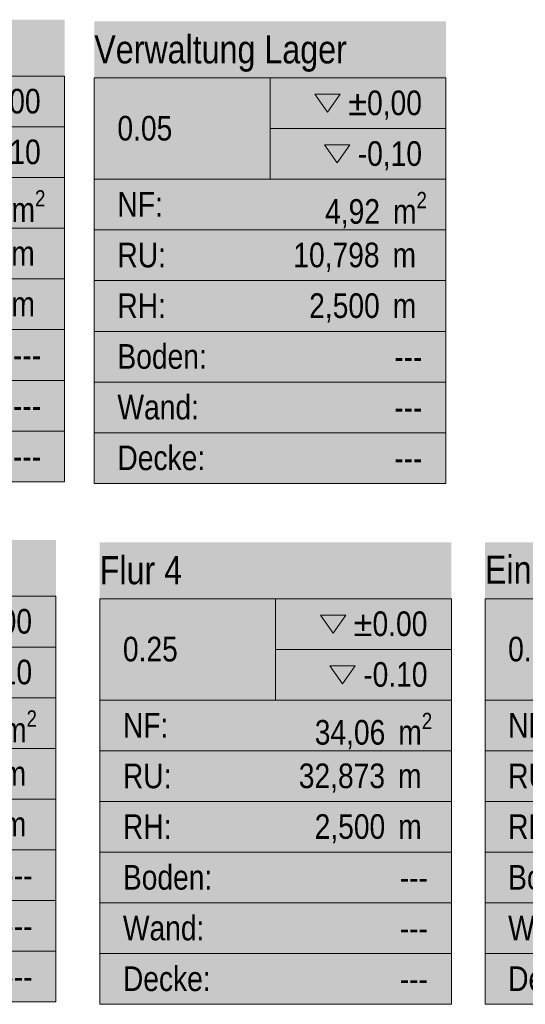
# Model space of a CAD drawing. Header units: metres. Extents: x -79 to 740, y -195 to 69.
# Tile 287 of 306: x 27.14 to 30.73, y 61.9 to 68.9. Entities that reach past the tile are written whole.
import ezdxf
from ezdxf.enums import TextEntityAlignment as Align

# ---------------------------------------------------------------- set-up
doc = ezdxf.new("R2010")
doc.units = ezdxf.units.M
doc.header["$MEASUREMENT"] = 0
doc.layers.add('80 Raum', color=7, linetype='Continuous')
doc.styles.add('ERSTELLTER_STIL_1', font='ARIALN.TTF')
doc.styles.add('ERSTELLTER_STIL_2', font='ARIALN.TTF')

# ---------------------------------------------------------------- blocks, each defined once
blk = doc.blocks.new('Flur 4_0.25_13_1', base_point=(28.9569, 63.5447))
at = {"layer": '80 Raum', "linetype": 'Continuous', "lineweight": 0, "true_color": 0x2a303f}
blk.add_hatch(color=169, dxfattribs=at).paths.add_polyline_path([(27.7069, 61.9028), (30.2069, 61.9028), (30.2069, 65.1867), (27.7069, 65.1867)])
at = {"layer": '80 Raum', "linetype": 'Continuous', "lineweight": 0, "true_color": 0x000000}
blk.add_hatch(color=18, dxfattribs=at).paths.add_polyline_path([(29.344, 64.3084), (29.434, 64.1811), (29.5241, 64.3084)])
at = {"layer": '80 Raum', "color": 7, "linetype": 'Continuous', "lineweight": 9}
for p, q in [((30.2069, 64.7852), (27.7069, 64.7852)), ((27.7069, 64.7852), (27.7069, 61.9028)), ((27.7069, 64.7852), (30.2069, 64.7852)), ((27.7069, 64.0646), (27.7069, 64.7852)), ((28.9569, 64.7852), (28.9569, 64.0646)), ((30.2069, 61.9028), (30.2069, 64.7852)), ((30.2069, 64.7852), (30.2069, 64.0646)), ((28.9569, 64.4249), (30.2069, 64.4249)), ((30.2069, 64.0646), (27.7069, 64.0646)), ((27.7069, 64.0646), (30.2069, 64.0646)), ((27.7069, 63.7043), (27.7069, 64.0646)), ((30.2069, 64.0646), (30.2069, 63.7043)), ((30.2069, 63.7043), (27.7069, 63.7043)), ((27.7069, 63.7043), (30.2069, 63.7043)), ((27.7069, 63.344), (27.7069, 63.7043)), ((30.2069, 63.7043), (30.2069, 63.344)), ((30.2069, 63.344), (27.7069, 63.344)), ((27.7069, 63.344), (30.2069, 63.344)), ((27.7069, 62.9837), (27.7069, 63.344)), ((30.2069, 63.344), (30.2069, 62.9837)), ((30.2069, 62.9837), (27.7069, 62.9837)), ((27.7069, 62.9837), (30.2069, 62.9837)), ((27.7069, 62.6234), (27.7069, 62.9837)), ((30.2069, 62.9837), (30.2069, 62.6234)), ((30.2069, 62.6234), (27.7069, 62.6234)), ((27.7069, 62.6234), (30.2069, 62.6234)), ((27.7069, 62.2631), (27.7069, 62.6234)), ((30.2069, 62.6234), (30.2069, 62.2631)), ((30.2069, 62.2631), (27.7069, 62.2631)), ((27.7069, 62.2631), (30.2069, 62.2631)), ((27.7069, 61.9028), (27.7069, 62.2631)), ((30.2069, 62.2631), (30.2069, 61.9028)), ((27.7069, 61.9028), (30.2069, 61.9028)), ((30.2069, 61.9028), (27.7069, 61.9028))]:
    blk.add_line(p, q, dxfattribs=at)
at = {"layer": '80 Raum', "color": 7, "linetype": 'Continuous', "lineweight": 13, "flags": 128}
for points in [[(29.2758, 64.6687), (29.3659, 64.5413), (29.456, 64.6687)], [(29.344, 64.3084), (29.434, 64.1811), (29.5241, 64.3084)]]:
    blk.add_lwpolyline(points, close=True, dxfattribs=at)
at = {"layer": '80 Raum', "color": 7, "lineweight": 9, "char_height": 0.175, "attachment_point": 1, "style": 'ERSTELLTER_STIL_2'}
for s, insert in [('\\A1;{\\pql;\\pt0,0.05;\\fArial Narrow|b0|i0|c0|p0;\\W1.000000;±0.00\\fArial Narrow|b0|i0|c0|p0;\\W1.000000;\\A1{\\H.66x;\\S^  ;}\\fArial Narrow|b0|i0|c0|p0;\\W1.000000;\\fArial Narrow|b0|i0|c0|p0;\\W1.000000;\\A1{\\H.66x;\\S^  ;}}', (29.5123, 64.6951)), ('\\A1;{\\pql;\\pt0,0.05;\\fArial Narrow|b0|i0|c0|p0;\\W1.000000;-0.10\\fArial Narrow|b0|i0|c0|p0;\\W1.000000;\\A1{\\H.66x;\\S^  ;}\\fArial Narrow|b0|i0|c0|p0;\\W1.000000;\\fArial Narrow|b0|i0|c0|p0;\\W1.000000;\\A1{\\H.66x;\\S^  ;}}', (29.5805, 64.3348)), ('\\A1;{\\pql;\\pt0,0.05;\\fArial Narrow|b0|i0|c0|p0;\\W1.000000;34,06\\fArial Narrow|b0|i0|c0|p0;\\W1.000000;\\A1{\\H.66x;\\S^  ;}\\fArial Narrow|b0|i0|c0|p0;\\W1.000000; m\\fArial Narrow|b0|i0|c0|p0;\\W1.000000;\\A1{\\H.66x;\\S2^  ;}}', (29.2357, 63.9745)), ('\\A1;{\\pql;\\pt0,0.05;\\fArial Narrow|b0|i0|c0|p0;\\W1.000000;32,873\\fArial Narrow|b0|i0|c0|p0;\\W1.000000;\\A1{\\H.66x;\\S^  ;}\\fArial Narrow|b0|i0|c0|p0;\\W1.000000; m\\fArial Narrow|b0|i0|c0|p0;\\W1.000000;\\A1{\\H.66x;\\S^  ;}}', (29.1223, 63.6142)), ('\\A1;{\\pql;\\pt0,0.05;\\fArial Narrow|b0|i0|c0|p0;\\W1.000000;2,500\\fArial Narrow|b0|i0|c0|p0;\\W1.000000;\\A1{\\H.66x;\\S^  ;}\\fArial Narrow|b0|i0|c0|p0;\\W1.000000; m\\fArial Narrow|b0|i0|c0|p0;\\W1.000000;\\A1{\\H.66x;\\S^  ;}}', (29.235, 63.2539))]:
    blk.add_mtext(s, dxfattribs=dict(at, insert=insert))
at = {"layer": '80 Raum', "color": 7, "lineweight": 9}
for tag, height, style, p in [('DUMMY_850', 0.2, 'ERSTELLTER_STIL_1', (30.0422, 65.1506)), ('ROOM_NAME', 0.2, 'ERSTELLTER_STIL_1', (27.7069, 65.0887)), ('ROOM_NUMBER', 0.175, 'ERSTELLTER_STIL_2', (27.8717, 64.515)), ('measuredNetAreaCode', 0.175, 'ERSTELLTER_STIL_2', (27.8717, 63.9738)), ('perimeterCode', 0.175, 'ERSTELLTER_STIL_2', (27.8717, 63.6135)), ('ceilingHeightCode', 0.175, 'ERSTELLTER_STIL_2', (27.8717, 63.2532)), ('measuredAreaCode', 0.175, 'ERSTELLTER_STIL_2', (27.8717, 62.8929)), ('DUMMY_851_0', 0.175, 'ERSTELLTER_STIL_2', (29.8399, 62.8911)), ('DUMMY_852', 0.175, 'ERSTELLTER_STIL_2', (27.8717, 62.5326)), ('DUMMY_851_1', 0.175, 'ERSTELLTER_STIL_2', (29.8399, 62.5308)), ('DUMMY_853', 0.175, 'ERSTELLTER_STIL_2', (27.8717, 62.1723)), ('DUMMY_851_2', 0.175, 'ERSTELLTER_STIL_2', (29.8399, 62.1705))]:
    blk.add_attdef(tag, text='', height=height, dxfattribs=dict(at, style=style)).set_placement(p, align=Align.TOP_LEFT)
blk = doc.blocks.new('Stellvertretung_0.03_18_1', base_point=(26.2069, 67.2589))
at = {"layer": '80 Raum', "linetype": 'Continuous', "lineweight": 0, "true_color": 0x2a303f}
blk.add_hatch(color=169, dxfattribs=at).paths.add_polyline_path([(24.9569, 65.617), (27.4569, 65.617), (27.4569, 68.9008), (24.9569, 68.9008)])
at = {"layer": '80 Raum', "linetype": 'Continuous', "lineweight": 0, "true_color": 0x000000}
blk.add_hatch(color=18, dxfattribs=at).paths.add_polyline_path([(26.594, 68.0226), (26.684, 67.8952), (26.7741, 68.0226)])
at = {"layer": '80 Raum', "color": 7, "linetype": 'Continuous', "lineweight": 9}
for p, q in [((27.4569, 68.4993), (24.9569, 68.4993)), ((24.9569, 68.4993), (24.9569, 65.617)), ((24.9569, 68.4993), (27.4569, 68.4993)), ((24.9569, 67.7787), (24.9569, 68.4993)), ((26.2069, 68.4993), (26.2069, 67.7787)), ((27.4569, 65.617), (27.4569, 68.4993)), ((27.4569, 68.4993), (27.4569, 67.7787)), ((26.2069, 68.139), (27.4569, 68.139)), ((27.4569, 67.7787), (24.9569, 67.7787)), ((24.9569, 67.7787), (27.4569, 67.7787)), ((24.9569, 67.4185), (24.9569, 67.7787)), ((27.4569, 67.7787), (27.4569, 67.4185)), ((27.4569, 67.4185), (24.9569, 67.4185)), ((24.9569, 67.4185), (27.4569, 67.4185)), ((24.9569, 67.0582), (24.9569, 67.4185)), ((27.4569, 67.4185), (27.4569, 67.0582)), ((27.4569, 67.0582), (24.9569, 67.0582)), ((24.9569, 67.0582), (27.4569, 67.0582)), ((24.9569, 66.6979), (24.9569, 67.0582)), ((27.4569, 67.0582), (27.4569, 66.6979)), ((27.4569, 66.6979), (24.9569, 66.6979)), ((24.9569, 66.6979), (27.4569, 66.6979)), ((24.9569, 66.3376), (24.9569, 66.6979)), ((27.4569, 66.6979), (27.4569, 66.3376)), ((27.4569, 66.3376), (24.9569, 66.3376)), ((24.9569, 66.3376), (27.4569, 66.3376)), ((24.9569, 65.9773), (24.9569, 66.3376)), ((27.4569, 66.3376), (27.4569, 65.9773)), ((27.4569, 65.9773), (24.9569, 65.9773)), ((24.9569, 65.9773), (27.4569, 65.9773)), ((24.9569, 65.617), (24.9569, 65.9773)), ((27.4569, 65.9773), (27.4569, 65.617)), ((24.9569, 65.617), (27.4569, 65.617)), ((27.4569, 65.617), (24.9569, 65.617))]:
    blk.add_line(p, q, dxfattribs=at)
at = {"layer": '80 Raum', "color": 7, "linetype": 'Continuous', "lineweight": 13, "flags": 128}
for points in [[(26.5258, 68.3829), (26.6159, 68.2555), (26.7059, 68.3829)], [(26.594, 68.0226), (26.684, 67.8952), (26.7741, 68.0226)]]:
    blk.add_lwpolyline(points, close=True, dxfattribs=at)
at = {"layer": '80 Raum', "color": 7, "lineweight": 9, "char_height": 0.175, "attachment_point": 1, "style": 'ERSTELLTER_STIL_2'}
for s, insert in [('\\A1;{\\pql;\\pt0,0.05;\\fArial Narrow|b0|i0|c0|p0;\\W1.000000;±0,00\\fArial Narrow|b0|i0|c0|p0;\\W1.000000;\\A1{\\H.66x;\\S^  ;}\\fArial Narrow|b0|i0|c0|p0;\\W1.000000;\\fArial Narrow|b0|i0|c0|p0;\\W1.000000;\\A1{\\H.66x;\\S^  ;}}', (26.7623, 68.4093)), ('\\A1;{\\pql;\\pt0,0.05;\\fArial Narrow|b0|i0|c0|p0;\\W1.000000;-0,10\\fArial Narrow|b0|i0|c0|p0;\\W1.000000;\\A1{\\H.66x;\\S^  ;}\\fArial Narrow|b0|i0|c0|p0;\\W1.000000;\\fArial Narrow|b0|i0|c0|p0;\\W1.000000;\\A1{\\H.66x;\\S^  ;}}', (26.8304, 68.049)), ('\\A1;{\\pql;\\pt0,0.05;\\fArial Narrow|b0|i0|c0|p0;\\W1.000000;15,92\\fArial Narrow|b0|i0|c0|p0;\\W1.000000;\\A1{\\H.66x;\\S^  ;}\\fArial Narrow|b0|i0|c0|p0;\\W1.000000; m\\fArial Narrow|b0|i0|c0|p0;\\W1.000000;\\A1{\\H.66x;\\S2^  ;}}', (26.4857, 67.6887)), ('\\A1;{\\pql;\\pt0,0.05;\\fArial Narrow|b0|i0|c0|p0;\\W1.000000;17,352\\fArial Narrow|b0|i0|c0|p0;\\W1.000000;\\A1{\\H.66x;\\S^  ;}\\fArial Narrow|b0|i0|c0|p0;\\W1.000000; m\\fArial Narrow|b0|i0|c0|p0;\\W1.000000;\\A1{\\H.66x;\\S^  ;}}', (26.3723, 67.3284)), ('\\A1;{\\pql;\\pt0,0.05;\\fArial Narrow|b0|i0|c0|p0;\\W1.000000;2,500\\fArial Narrow|b0|i0|c0|p0;\\W1.000000;\\A1{\\H.66x;\\S^  ;}\\fArial Narrow|b0|i0|c0|p0;\\W1.000000; m\\fArial Narrow|b0|i0|c0|p0;\\W1.000000;\\A1{\\H.66x;\\S^  ;}}', (26.485, 66.9681))]:
    blk.add_mtext(s, dxfattribs=dict(at, insert=insert))
at = {"layer": '80 Raum', "color": 7, "lineweight": 9}
for tag, height, style, p in [('DUMMY_850', 0.2, 'ERSTELLTER_STIL_1', (27.2922, 68.8648)), ('ROOM_NAME', 0.2, 'ERSTELLTER_STIL_1', (24.9569, 68.8056)), ('ROOM_NUMBER', 0.175, 'ERSTELLTER_STIL_2', (25.1216, 68.2291)), ('measuredNetAreaCode', 0.175, 'ERSTELLTER_STIL_2', (25.1216, 67.688)), ('perimeterCode', 0.175, 'ERSTELLTER_STIL_2', (25.1216, 67.3277)), ('ceilingHeightCode', 0.175, 'ERSTELLTER_STIL_2', (25.1216, 66.9674)), ('measuredAreaCode', 0.175, 'ERSTELLTER_STIL_2', (25.1216, 66.6071)), ('DUMMY_851_0', 0.175, 'ERSTELLTER_STIL_2', (27.0899, 66.6052)), ('DUMMY_852', 0.175, 'ERSTELLTER_STIL_2', (25.1216, 66.2468)), ('DUMMY_851_1', 0.175, 'ERSTELLTER_STIL_2', (27.0899, 66.2449)), ('DUMMY_853', 0.175, 'ERSTELLTER_STIL_2', (25.1216, 65.8865)), ('DUMMY_851_2', 0.175, 'ERSTELLTER_STIL_2', (27.0899, 65.8846))]:
    blk.add_attdef(tag, text='', height=height, dxfattribs=dict(at, style=style)).set_placement(p, align=Align.TOP_LEFT)
blk = doc.blocks.new('Eingangs- _ Pausenhalle_0.26_26_1', base_point=(31.778, 63.5447))
at = {"layer": '80 Raum', "linetype": 'Continuous', "lineweight": 0, "true_color": 0x2a303f}
blk.add_hatch(color=169, dxfattribs=at).paths.add_polyline_path([(30.4462, 61.9028), (33.1099, 61.9028), (33.1099, 65.1867), (30.4462, 65.1867)])
at = {"layer": '80 Raum', "linetype": 'Continuous', "lineweight": 0, "true_color": 0x000000}
blk.add_hatch(color=18, dxfattribs=at).paths.add_polyline_path([(32.2469, 64.3084), (32.337, 64.1811), (32.4271, 64.3084)])
at = {"layer": '80 Raum', "color": 7, "linetype": 'Continuous', "lineweight": 9}
for p, q in [((33.1099, 64.7852), (30.4462, 64.7852)), ((30.4462, 64.7852), (30.4462, 61.9028)), ((30.4462, 64.7852), (33.1099, 64.7852)), ((30.4462, 64.0646), (30.4462, 64.7852)), ((31.778, 64.7852), (31.778, 64.0646)), ((33.1099, 61.9028), (33.1099, 64.7852)), ((33.1099, 64.7852), (33.1099, 64.0646)), ((31.778, 64.4249), (33.1099, 64.4249)), ((33.1099, 64.0646), (30.4462, 64.0646)), ((30.4462, 64.0646), (33.1099, 64.0646)), ((30.4462, 63.7043), (30.4462, 64.0646)), ((33.1099, 64.0646), (33.1099, 63.7043)), ((33.1099, 63.7043), (30.4462, 63.7043)), ((30.4462, 63.7043), (33.1099, 63.7043)), ((30.4462, 63.344), (30.4462, 63.7043)), ((33.1099, 63.7043), (33.1099, 63.344)), ((33.1099, 63.344), (30.4462, 63.344)), ((30.4462, 63.344), (33.1099, 63.344)), ((30.4462, 62.9837), (30.4462, 63.344)), ((33.1099, 63.344), (33.1099, 62.9837)), ((33.1099, 62.9837), (30.4462, 62.9837)), ((30.4462, 62.9837), (33.1099, 62.9837)), ((30.4462, 62.6234), (30.4462, 62.9837)), ((33.1099, 62.9837), (33.1099, 62.6234)), ((33.1099, 62.6234), (30.4462, 62.6234)), ((30.4462, 62.6234), (33.1099, 62.6234)), ((30.4462, 62.2631), (30.4462, 62.6234)), ((33.1099, 62.6234), (33.1099, 62.2631)), ((33.1099, 62.2631), (30.4462, 62.2631)), ((30.4462, 62.2631), (33.1099, 62.2631)), ((30.4462, 61.9028), (30.4462, 62.2631)), ((33.1099, 62.2631), (33.1099, 61.9028)), ((30.4462, 61.9028), (33.1099, 61.9028)), ((33.1099, 61.9028), (30.4462, 61.9028))]:
    blk.add_line(p, q, dxfattribs=at)
at = {"layer": '80 Raum', "color": 7, "linetype": 'Continuous', "lineweight": 13, "flags": 128}
for points in [[(32.1788, 64.6687), (32.2688, 64.5413), (32.3589, 64.6687)], [(32.2469, 64.3084), (32.337, 64.1811), (32.4271, 64.3084)]]:
    blk.add_lwpolyline(points, close=True, dxfattribs=at)
at = {"layer": '80 Raum', "color": 7, "lineweight": 9, "char_height": 0.175, "attachment_point": 1, "style": 'ERSTELLTER_STIL_2'}
for s, insert in [('\\A1;{\\pql;\\pt0,0.05;\\fArial Narrow|b0|i0|c0|p0;\\W1.000000;±0.00\\fArial Narrow|b0|i0|c0|p0;\\W1.000000;\\A1{\\H.66x;\\S^  ;}\\fArial Narrow|b0|i0|c0|p0;\\W1.000000;\\fArial Narrow|b0|i0|c0|p0;\\W1.000000;\\A1{\\H.66x;\\S^  ;}}', (32.4153, 64.6951)), ('\\A1;{\\pql;\\pt0,0.05;\\fArial Narrow|b0|i0|c0|p0;\\W1.000000;-0.10\\fArial Narrow|b0|i0|c0|p0;\\W1.000000;\\A1{\\H.66x;\\S^  ;}\\fArial Narrow|b0|i0|c0|p0;\\W1.000000;\\fArial Narrow|b0|i0|c0|p0;\\W1.000000;\\A1{\\H.66x;\\S^  ;}}', (32.4834, 64.3348)), ('\\A1;{\\pql;\\pt0,0.05;\\fArial Narrow|b0|i0|c0|p0;\\W1.000000;88,81\\fArial Narrow|b0|i0|c0|p0;\\W1.000000;\\A1{\\H.66x;\\S^  ;}\\fArial Narrow|b0|i0|c0|p0;\\W1.000000; m\\fArial Narrow|b0|i0|c0|p0;\\W1.000000;\\A1{\\H.66x;\\S2^  ;}}', (32.1387, 63.9745)), ('\\A1;{\\pql;\\pt0,0.05;\\fArial Narrow|b0|i0|c0|p0;\\W1.000000;56,914\\fArial Narrow|b0|i0|c0|p0;\\W1.000000;\\A1{\\H.66x;\\S5^  ;}\\fArial Narrow|b0|i0|c0|p0;\\W1.000000; m\\fArial Narrow|b0|i0|c0|p0;\\W1.000000;\\A1{\\H.66x;\\S^  ;}}', (31.9509, 63.6142)), ('\\A1;{\\pql;\\pt0,0.05;\\fArial Narrow|b0|i0|c0|p0;\\W1.000000;2,500\\fArial Narrow|b0|i0|c0|p0;\\W1.000000;\\A1{\\H.66x;\\S^  ;}\\fArial Narrow|b0|i0|c0|p0;\\W1.000000; m\\fArial Narrow|b0|i0|c0|p0;\\W1.000000;\\A1{\\H.66x;\\S^  ;}}', (32.138, 63.2539))]:
    blk.add_mtext(s, dxfattribs=dict(at, insert=insert))
at = {"layer": '80 Raum', "color": 7, "lineweight": 9}
for tag, height, style, p in [('DUMMY_850', 0.2, 'ERSTELLTER_STIL_1', (32.9452, 65.1506)), ('ROOM_NAME', 0.2, 'ERSTELLTER_STIL_1', (30.4462, 65.0915)), ('ROOM_NUMBER', 0.175, 'ERSTELLTER_STIL_2', (30.6109, 64.515)), ('measuredNetAreaCode', 0.175, 'ERSTELLTER_STIL_2', (30.6109, 63.9738)), ('perimeterCode', 0.175, 'ERSTELLTER_STIL_2', (30.6109, 63.6135)), ('ceilingHeightCode', 0.175, 'ERSTELLTER_STIL_2', (30.6109, 63.2532)), ('measuredAreaCode', 0.175, 'ERSTELLTER_STIL_2', (30.6109, 62.8929)), ('DUMMY_851_0', 0.175, 'ERSTELLTER_STIL_2', (32.7429, 62.8911)), ('DUMMY_852', 0.175, 'ERSTELLTER_STIL_2', (30.6109, 62.5326)), ('DUMMY_851_1', 0.175, 'ERSTELLTER_STIL_2', (32.7429, 62.5308)), ('DUMMY_853', 0.175, 'ERSTELLTER_STIL_2', (30.6109, 62.1723)), ('DUMMY_851_2', 0.175, 'ERSTELLTER_STIL_2', (32.7429, 62.1705))]:
    blk.add_attdef(tag, text='', height=height, dxfattribs=dict(at, style=style)).set_placement(p, align=Align.TOP_LEFT)
blk = doc.blocks.new('Flur 3_0.24_39_1', base_point=(26.1458, 63.5621))
at = {"layer": '80 Raum', "linetype": 'Continuous', "lineweight": 0, "true_color": 0x2a303f}
blk.add_hatch(color=169, dxfattribs=at).paths.add_polyline_path([(24.8958, 61.9202), (27.3958, 61.9202), (27.3958, 65.204), (24.8958, 65.204)])
at = {"layer": '80 Raum', "linetype": 'Continuous', "lineweight": 0, "true_color": 0x000000}
blk.add_hatch(color=18, dxfattribs=at).paths.add_polyline_path([(26.5328, 64.3258), (26.6228, 64.1984), (26.7129, 64.3258)])
at = {"layer": '80 Raum', "color": 7, "linetype": 'Continuous', "lineweight": 9}
for p, q in [((27.3958, 64.8025), (24.8958, 64.8025)), ((24.8958, 64.8025), (24.8958, 61.9202)), ((24.8958, 64.8025), (27.3958, 64.8025)), ((24.8958, 64.082), (24.8958, 64.8025)), ((26.1458, 64.8025), (26.1458, 64.082)), ((27.3958, 61.9202), (27.3958, 64.8025)), ((27.3958, 64.8025), (27.3958, 64.082)), ((26.1458, 64.4422), (27.3958, 64.4422)), ((27.3958, 64.082), (24.8958, 64.082)), ((24.8958, 64.082), (27.3958, 64.082)), ((24.8958, 63.7217), (24.8958, 64.082)), ((27.3958, 64.082), (27.3958, 63.7217)), ((27.3958, 63.7217), (24.8958, 63.7217)), ((24.8958, 63.7217), (27.3958, 63.7217)), ((24.8958, 63.3614), (24.8958, 63.7217)), ((27.3958, 63.7217), (27.3958, 63.3614)), ((27.3958, 63.3614), (24.8958, 63.3614)), ((24.8958, 63.3614), (27.3958, 63.3614)), ((24.8958, 63.0011), (24.8958, 63.3614)), ((27.3958, 63.3614), (27.3958, 63.0011)), ((27.3958, 63.0011), (24.8958, 63.0011)), ((24.8958, 63.0011), (27.3958, 63.0011)), ((24.8958, 62.6408), (24.8958, 63.0011)), ((27.3958, 63.0011), (27.3958, 62.6408)), ((27.3958, 62.6408), (24.8958, 62.6408)), ((24.8958, 62.6408), (27.3958, 62.6408)), ((24.8958, 62.2805), (24.8958, 62.6408)), ((27.3958, 62.6408), (27.3958, 62.2805)), ((27.3958, 62.2805), (24.8958, 62.2805)), ((24.8958, 62.2805), (27.3958, 62.2805)), ((24.8958, 61.9202), (24.8958, 62.2805)), ((27.3958, 62.2805), (27.3958, 61.9202)), ((24.8958, 61.9202), (27.3958, 61.9202)), ((27.3958, 61.9202), (24.8958, 61.9202))]:
    blk.add_line(p, q, dxfattribs=at)
at = {"layer": '80 Raum', "color": 7, "linetype": 'Continuous', "lineweight": 13, "flags": 128}
for points in [[(26.4646, 64.6861), (26.5547, 64.5587), (26.6448, 64.6861)], [(26.5328, 64.3258), (26.6228, 64.1984), (26.7129, 64.3258)]]:
    blk.add_lwpolyline(points, close=True, dxfattribs=at)
at = {"layer": '80 Raum', "color": 7, "lineweight": 9, "char_height": 0.175, "attachment_point": 1, "style": 'ERSTELLTER_STIL_2'}
for s, insert in [('\\A1;{\\pql;\\pt0,0.05;\\fArial Narrow|b0|i0|c0|p0;\\W1.000000;±0.00\\fArial Narrow|b0|i0|c0|p0;\\W1.000000;\\A1{\\H.66x;\\S^  ;}\\fArial Narrow|b0|i0|c0|p0;\\W1.000000;\\fArial Narrow|b0|i0|c0|p0;\\W1.000000;\\A1{\\H.66x;\\S^  ;}}', (26.7011, 64.7125)), ('\\A1;{\\pql;\\pt0,0.05;\\fArial Narrow|b0|i0|c0|p0;\\W1.000000;-0.10\\fArial Narrow|b0|i0|c0|p0;\\W1.000000;\\A1{\\H.66x;\\S^  ;}\\fArial Narrow|b0|i0|c0|p0;\\W1.000000;\\fArial Narrow|b0|i0|c0|p0;\\W1.000000;\\A1{\\H.66x;\\S^  ;}}', (26.7693, 64.3522)), ('\\A1;{\\pql;\\pt0,0.05;\\fArial Narrow|b0|i0|c0|p0;\\W1.000000;7,15\\fArial Narrow|b0|i0|c0|p0;\\W1.000000;\\A1{\\H.66x;\\S^  ;}\\fArial Narrow|b0|i0|c0|p0;\\W1.000000; m\\fArial Narrow|b0|i0|c0|p0;\\W1.000000;\\A1{\\H.66x;\\S2^  ;}}', (26.5372, 63.9919)), ('\\A1;{\\pql;\\pt0,0.05;\\fArial Narrow|b0|i0|c0|p0;\\W1.000000;10,935\\fArial Narrow|b0|i0|c0|p0;\\W1.000000;\\A1{\\H.66x;\\S^  ;}\\fArial Narrow|b0|i0|c0|p0;\\W1.000000; m\\fArial Narrow|b0|i0|c0|p0;\\W1.000000;\\A1{\\H.66x;\\S^  ;}}', (26.3111, 63.6316)), ('\\A1;{\\pql;\\pt0,0.05;\\fArial Narrow|b0|i0|c0|p0;\\W1.000000;2,500\\fArial Narrow|b0|i0|c0|p0;\\W1.000000;\\A1{\\H.66x;\\S^  ;}\\fArial Narrow|b0|i0|c0|p0;\\W1.000000; m\\fArial Narrow|b0|i0|c0|p0;\\W1.000000;\\A1{\\H.66x;\\S^  ;}}', (26.4238, 63.2713))]:
    blk.add_mtext(s, dxfattribs=dict(at, insert=insert))
at = {"layer": '80 Raum', "color": 7, "lineweight": 9}
for tag, height, style, p in [('DUMMY_850', 0.2, 'ERSTELLTER_STIL_1', (27.231, 65.168)), ('ROOM_NAME', 0.2, 'ERSTELLTER_STIL_1', (24.8958, 65.1061)), ('ROOM_NUMBER', 0.175, 'ERSTELLTER_STIL_2', (25.0605, 64.5323)), ('measuredNetAreaCode', 0.175, 'ERSTELLTER_STIL_2', (25.0605, 63.9912)), ('perimeterCode', 0.175, 'ERSTELLTER_STIL_2', (25.0605, 63.6309)), ('ceilingHeightCode', 0.175, 'ERSTELLTER_STIL_2', (25.0605, 63.2706)), ('measuredAreaCode', 0.175, 'ERSTELLTER_STIL_2', (25.0605, 62.9103)), ('DUMMY_851_0', 0.175, 'ERSTELLTER_STIL_2', (27.0287, 62.9084)), ('DUMMY_852', 0.175, 'ERSTELLTER_STIL_2', (25.0605, 62.55)), ('DUMMY_851_1', 0.175, 'ERSTELLTER_STIL_2', (27.0287, 62.5481)), ('DUMMY_853', 0.175, 'ERSTELLTER_STIL_2', (25.0605, 62.1897)), ('DUMMY_851_2', 0.175, 'ERSTELLTER_STIL_2', (27.0287, 62.1878))]:
    blk.add_attdef(tag, text='', height=height, dxfattribs=dict(at, style=style)).set_placement(p, align=Align.TOP_LEFT)
blk = doc.blocks.new('Verwaltung Lager_0.05_45_1', base_point=(28.918, 67.2468))
at = {"layer": '80 Raum', "linetype": 'Continuous', "lineweight": 0, "true_color": 0x2a303f}
blk.add_hatch(color=169, dxfattribs=at).paths.add_polyline_path([(27.668, 65.6049), (30.168, 65.6049), (30.168, 68.8888), (27.668, 68.8888)])
at = {"layer": '80 Raum', "linetype": 'Continuous', "lineweight": 0, "true_color": 0x000000}
blk.add_hatch(color=18, dxfattribs=at).paths.add_polyline_path([(29.3051, 68.0105), (29.3951, 67.8831), (29.4852, 68.0105)])
at = {"layer": '80 Raum', "color": 7, "linetype": 'Continuous', "lineweight": 9}
for p, q in [((30.168, 68.4873), (27.668, 68.4873)), ((27.668, 68.4873), (27.668, 65.6049)), ((27.668, 68.4873), (30.168, 68.4873)), ((27.668, 67.7667), (27.668, 68.4873)), ((28.918, 68.4873), (28.918, 67.7667)), ((30.168, 65.6049), (30.168, 68.4873)), ((30.168, 68.4873), (30.168, 67.7667)), ((28.918, 68.127), (30.168, 68.127)), ((30.168, 67.7667), (27.668, 67.7667)), ((27.668, 67.7667), (30.168, 67.7667)), ((27.668, 67.4064), (27.668, 67.7667)), ((30.168, 67.7667), (30.168, 67.4064)), ((30.168, 67.4064), (27.668, 67.4064)), ((27.668, 67.4064), (30.168, 67.4064)), ((27.668, 67.0461), (27.668, 67.4064)), ((30.168, 67.4064), (30.168, 67.0461)), ((30.168, 67.0461), (27.668, 67.0461)), ((27.668, 67.0461), (30.168, 67.0461)), ((27.668, 66.6858), (27.668, 67.0461)), ((30.168, 67.0461), (30.168, 66.6858)), ((30.168, 66.6858), (27.668, 66.6858)), ((27.668, 66.6858), (30.168, 66.6858)), ((27.668, 66.3255), (27.668, 66.6858)), ((30.168, 66.6858), (30.168, 66.3255)), ((30.168, 66.3255), (27.668, 66.3255)), ((27.668, 66.3255), (30.168, 66.3255)), ((27.668, 65.9652), (27.668, 66.3255)), ((30.168, 66.3255), (30.168, 65.9652)), ((30.168, 65.9652), (27.668, 65.9652)), ((27.668, 65.9652), (30.168, 65.9652)), ((27.668, 65.6049), (27.668, 65.9652)), ((30.168, 65.9652), (30.168, 65.6049)), ((27.668, 65.6049), (30.168, 65.6049)), ((30.168, 65.6049), (27.668, 65.6049))]:
    blk.add_line(p, q, dxfattribs=at)
at = {"layer": '80 Raum', "color": 7, "linetype": 'Continuous', "lineweight": 13, "flags": 128}
for points in [[(29.2369, 68.3708), (29.327, 68.2434), (29.417, 68.3708)], [(29.3051, 68.0105), (29.3951, 67.8831), (29.4852, 68.0105)]]:
    blk.add_lwpolyline(points, close=True, dxfattribs=at)
at = {"layer": '80 Raum', "color": 7, "lineweight": 9, "char_height": 0.175, "attachment_point": 1, "style": 'ERSTELLTER_STIL_2'}
for s, insert in [('\\A1;{\\pql;\\pt0,0.05;\\fArial Narrow|b0|i0|c0|p0;\\W1.000000;±0,00\\fArial Narrow|b0|i0|c0|p0;\\W1.000000;\\A1{\\H.66x;\\S^  ;}\\fArial Narrow|b0|i0|c0|p0;\\W1.000000;\\fArial Narrow|b0|i0|c0|p0;\\W1.000000;\\A1{\\H.66x;\\S^  ;}}', (29.4734, 68.3972)), ('\\A1;{\\pql;\\pt0,0.05;\\fArial Narrow|b0|i0|c0|p0;\\W1.000000;-0,10\\fArial Narrow|b0|i0|c0|p0;\\W1.000000;\\A1{\\H.66x;\\S^  ;}\\fArial Narrow|b0|i0|c0|p0;\\W1.000000;\\fArial Narrow|b0|i0|c0|p0;\\W1.000000;\\A1{\\H.66x;\\S^  ;}}', (29.5415, 68.0369)), ('\\A1;{\\pql;\\pt0,0.05;\\fArial Narrow|b0|i0|c0|p0;\\W1.000000;4,92\\fArial Narrow|b0|i0|c0|p0;\\W1.000000;\\A1{\\H.66x;\\S^  ;}\\fArial Narrow|b0|i0|c0|p0;\\W1.000000; m\\fArial Narrow|b0|i0|c0|p0;\\W1.000000;\\A1{\\H.66x;\\S2^  ;}}', (29.3095, 67.6766)), ('\\A1;{\\pql;\\pt0,0.05;\\fArial Narrow|b0|i0|c0|p0;\\W1.000000;10,798\\fArial Narrow|b0|i0|c0|p0;\\W1.000000;\\A1{\\H.66x;\\S^  ;}\\fArial Narrow|b0|i0|c0|p0;\\W1.000000; m\\fArial Narrow|b0|i0|c0|p0;\\W1.000000;\\A1{\\H.66x;\\S^  ;}}', (29.0834, 67.3163)), ('\\A1;{\\pql;\\pt0,0.05;\\fArial Narrow|b0|i0|c0|p0;\\W1.000000;2,500\\fArial Narrow|b0|i0|c0|p0;\\W1.000000;\\A1{\\H.66x;\\S^  ;}\\fArial Narrow|b0|i0|c0|p0;\\W1.000000; m\\fArial Narrow|b0|i0|c0|p0;\\W1.000000;\\A1{\\H.66x;\\S^  ;}}', (29.1961, 66.956))]:
    blk.add_mtext(s, dxfattribs=dict(at, insert=insert))
at = {"layer": '80 Raum', "color": 7, "lineweight": 9}
for tag, height, style, p in [('ROOM_NAME', 0.2, 'ERSTELLTER_STIL_1', (27.668, 68.7901)), ('DUMMY_850', 0.2, 'ERSTELLTER_STIL_1', (30.0033, 68.8527)), ('ROOM_NUMBER', 0.175, 'ERSTELLTER_STIL_2', (27.8327, 68.2171)), ('measuredNetAreaCode', 0.175, 'ERSTELLTER_STIL_2', (27.8327, 67.6759)), ('perimeterCode', 0.175, 'ERSTELLTER_STIL_2', (27.8327, 67.3156)), ('ceilingHeightCode', 0.175, 'ERSTELLTER_STIL_2', (27.8327, 66.9553)), ('measuredAreaCode', 0.175, 'ERSTELLTER_STIL_2', (27.8327, 66.595)), ('DUMMY_851_0', 0.175, 'ERSTELLTER_STIL_2', (29.801, 66.5932)), ('DUMMY_852', 0.175, 'ERSTELLTER_STIL_2', (27.8327, 66.2347)), ('DUMMY_851_1', 0.175, 'ERSTELLTER_STIL_2', (29.801, 66.2329)), ('DUMMY_853', 0.175, 'ERSTELLTER_STIL_2', (27.8327, 65.8744)), ('DUMMY_851_2', 0.175, 'ERSTELLTER_STIL_2', (29.801, 65.8726))]:
    blk.add_attdef(tag, text='', height=height, dxfattribs=dict(at, style=style)).set_placement(p, align=Align.TOP_LEFT)

msp = doc.modelspace()

# ---------------------------------------------------------------- block references
at = {"layer": '80 Raum', "color": 7, "linetype": 'Continuous', "lineweight": 13}
ref = msp.add_blockref('Stellvertretung_0.03_18_1', (26.2069, 67.2589), dxfattribs=at)
ref.add_attrib('ROOM_NAME', 'Stellvertretung', dxfattribs={"color": 7, "lineweight": 9, "height": 0.2, "style": 'ERSTELLTER_STIL_1'}).set_placement((24.9569, 68.8056), align=Align.TOP_LEFT)
ref.add_attrib('ROOM_NUMBER', '0.03', dxfattribs={"color": 7, "lineweight": 9, "height": 0.175, "style": 'ERSTELLTER_STIL_2'}).set_placement((25.1216, 68.2291), align=Align.TOP_LEFT)
ref.add_attrib('measuredAreaCode', 'Boden: ', dxfattribs={"color": 7, "lineweight": 9, "height": 0.175, "style": 'ERSTELLTER_STIL_2'}).set_placement((25.1216, 66.6071), align=Align.TOP_LEFT)
ref.add_attrib('measuredNetAreaCode', 'NF: ', dxfattribs={"color": 7, "lineweight": 9, "height": 0.175, "style": 'ERSTELLTER_STIL_2'}).set_placement((25.1216, 67.688), align=Align.TOP_LEFT)
ref.add_attrib('perimeterCode', 'RU: ', dxfattribs={"color": 7, "lineweight": 9, "height": 0.175, "style": 'ERSTELLTER_STIL_2'}).set_placement((25.1216, 67.3277), align=Align.TOP_LEFT)
ref.add_attrib('ceilingHeightCode', 'RH: ', dxfattribs={"color": 7, "lineweight": 9, "height": 0.175, "style": 'ERSTELLTER_STIL_2'}).set_placement((25.1216, 66.9674), align=Align.TOP_LEFT)
ref.add_attrib('DUMMY_851', '---', dxfattribs={"color": 7, "lineweight": 9, "height": 0.175, "style": 'ERSTELLTER_STIL_2'}).set_placement((27.0899, 66.6052), align=Align.TOP_LEFT)
ref.add_attrib('DUMMY_851_1', '---', dxfattribs={"color": 7, "lineweight": 9, "height": 0.175, "style": 'ERSTELLTER_STIL_2'}).set_placement((27.0899, 66.2449), align=Align.TOP_LEFT)
ref.add_attrib('DUMMY_851_2', '---', dxfattribs={"color": 7, "lineweight": 9, "height": 0.175, "style": 'ERSTELLTER_STIL_2'}).set_placement((27.0899, 65.8846), align=Align.TOP_LEFT)
ref.add_attrib('DUMMY_852', 'Wand: ', dxfattribs={"color": 7, "lineweight": 9, "height": 0.175, "style": 'ERSTELLTER_STIL_2'}).set_placement((25.1216, 66.2468), align=Align.TOP_LEFT)
ref.add_attrib('DUMMY_853', 'Decke: ', dxfattribs={"color": 7, "lineweight": 9, "height": 0.175, "style": 'ERSTELLTER_STIL_2'}).set_placement((25.1216, 65.8865), align=Align.TOP_LEFT)
ref = msp.add_blockref('Verwaltung Lager_0.05_45_1', (28.918, 67.2468), dxfattribs=at)
ref.add_attrib('ROOM_NAME', 'Verwaltung Lager', dxfattribs={"color": 7, "lineweight": 9, "height": 0.2, "style": 'ERSTELLTER_STIL_1'}).set_placement((27.668, 68.7901), align=Align.TOP_LEFT)
ref.add_attrib('ROOM_NUMBER', '0.05', dxfattribs={"color": 7, "lineweight": 9, "height": 0.175, "style": 'ERSTELLTER_STIL_2'}).set_placement((27.8327, 68.2171), align=Align.TOP_LEFT)
ref.add_attrib('measuredAreaCode', 'Boden: ', dxfattribs={"color": 7, "lineweight": 9, "height": 0.175, "style": 'ERSTELLTER_STIL_2'}).set_placement((27.8327, 66.595), align=Align.TOP_LEFT)
ref.add_attrib('measuredNetAreaCode', 'NF: ', dxfattribs={"color": 7, "lineweight": 9, "height": 0.175, "style": 'ERSTELLTER_STIL_2'}).set_placement((27.8327, 67.6759), align=Align.TOP_LEFT)
ref.add_attrib('perimeterCode', 'RU: ', dxfattribs={"color": 7, "lineweight": 9, "height": 0.175, "style": 'ERSTELLTER_STIL_2'}).set_placement((27.8327, 67.3156), align=Align.TOP_LEFT)
ref.add_attrib('ceilingHeightCode', 'RH: ', dxfattribs={"color": 7, "lineweight": 9, "height": 0.175, "style": 'ERSTELLTER_STIL_2'}).set_placement((27.8327, 66.9553), align=Align.TOP_LEFT)
ref.add_attrib('DUMMY_851', '---', dxfattribs={"color": 7, "lineweight": 9, "height": 0.175, "style": 'ERSTELLTER_STIL_2'}).set_placement((29.801, 66.5932), align=Align.TOP_LEFT)
ref.add_attrib('DUMMY_851_1', '---', dxfattribs={"color": 7, "lineweight": 9, "height": 0.175, "style": 'ERSTELLTER_STIL_2'}).set_placement((29.801, 66.2329), align=Align.TOP_LEFT)
ref.add_attrib('DUMMY_851_2', '---', dxfattribs={"color": 7, "lineweight": 9, "height": 0.175, "style": 'ERSTELLTER_STIL_2'}).set_placement((29.801, 65.8726), align=Align.TOP_LEFT)
ref.add_attrib('DUMMY_852', 'Wand: ', dxfattribs={"color": 7, "lineweight": 9, "height": 0.175, "style": 'ERSTELLTER_STIL_2'}).set_placement((27.8327, 66.2347), align=Align.TOP_LEFT)
ref.add_attrib('DUMMY_853', 'Decke: ', dxfattribs={"color": 7, "lineweight": 9, "height": 0.175, "style": 'ERSTELLTER_STIL_2'}).set_placement((27.8327, 65.8744), align=Align.TOP_LEFT)
ref = msp.add_blockref('Flur 3_0.24_39_1', (26.1458, 63.5621), dxfattribs=at)
ref.add_attrib('ROOM_NAME', 'Flur 3', dxfattribs={"color": 7, "lineweight": 9, "height": 0.2, "style": 'ERSTELLTER_STIL_1'}).set_placement((24.8958, 65.1061), align=Align.TOP_LEFT)
ref.add_attrib('ROOM_NUMBER', '0.24', dxfattribs={"color": 7, "lineweight": 9, "height": 0.175, "style": 'ERSTELLTER_STIL_2'}).set_placement((25.0605, 64.5323), align=Align.TOP_LEFT)
ref.add_attrib('measuredAreaCode', 'Boden: ', dxfattribs={"color": 7, "lineweight": 9, "height": 0.175, "style": 'ERSTELLTER_STIL_2'}).set_placement((25.0605, 62.9103), align=Align.TOP_LEFT)
ref.add_attrib('measuredNetAreaCode', 'NF: ', dxfattribs={"color": 7, "lineweight": 9, "height": 0.175, "style": 'ERSTELLTER_STIL_2'}).set_placement((25.0605, 63.9912), align=Align.TOP_LEFT)
ref.add_attrib('perimeterCode', 'RU: ', dxfattribs={"color": 7, "lineweight": 9, "height": 0.175, "style": 'ERSTELLTER_STIL_2'}).set_placement((25.0605, 63.6309), align=Align.TOP_LEFT)
ref.add_attrib('ceilingHeightCode', 'RH: ', dxfattribs={"color": 7, "lineweight": 9, "height": 0.175, "style": 'ERSTELLTER_STIL_2'}).set_placement((25.0605, 63.2706), align=Align.TOP_LEFT)
ref.add_attrib('DUMMY_851', '---', dxfattribs={"color": 7, "lineweight": 9, "height": 0.175, "style": 'ERSTELLTER_STIL_2'}).set_placement((27.0287, 62.9084), align=Align.TOP_LEFT)
ref.add_attrib('DUMMY_851_1', '---', dxfattribs={"color": 7, "lineweight": 9, "height": 0.175, "style": 'ERSTELLTER_STIL_2'}).set_placement((27.0287, 62.5481), align=Align.TOP_LEFT)
ref.add_attrib('DUMMY_851_2', '---', dxfattribs={"color": 7, "lineweight": 9, "height": 0.175, "style": 'ERSTELLTER_STIL_2'}).set_placement((27.0287, 62.1878), align=Align.TOP_LEFT)
ref.add_attrib('DUMMY_852', 'Wand: ', dxfattribs={"color": 7, "lineweight": 9, "height": 0.175, "style": 'ERSTELLTER_STIL_2'}).set_placement((25.0605, 62.55), align=Align.TOP_LEFT)
ref.add_attrib('DUMMY_853', 'Decke: ', dxfattribs={"color": 7, "lineweight": 9, "height": 0.175, "style": 'ERSTELLTER_STIL_2'}).set_placement((25.0605, 62.1897), align=Align.TOP_LEFT)
ref = msp.add_blockref('Flur 4_0.25_13_1', (28.9569, 63.5447), dxfattribs=at)
ref.add_attrib('ROOM_NAME', 'Flur 4', dxfattribs={"color": 7, "lineweight": 9, "height": 0.2, "style": 'ERSTELLTER_STIL_1'}).set_placement((27.7069, 65.0887), align=Align.TOP_LEFT)
ref.add_attrib('ROOM_NUMBER', '0.25', dxfattribs={"color": 7, "lineweight": 9, "height": 0.175, "style": 'ERSTELLTER_STIL_2'}).set_placement((27.8717, 64.515), align=Align.TOP_LEFT)
ref.add_attrib('measuredAreaCode', 'Boden: ', dxfattribs={"color": 7, "lineweight": 9, "height": 0.175, "style": 'ERSTELLTER_STIL_2'}).set_placement((27.8717, 62.8929), align=Align.TOP_LEFT)
ref.add_attrib('measuredNetAreaCode', 'NF: ', dxfattribs={"color": 7, "lineweight": 9, "height": 0.175, "style": 'ERSTELLTER_STIL_2'}).set_placement((27.8717, 63.9738), align=Align.TOP_LEFT)
ref.add_attrib('perimeterCode', 'RU: ', dxfattribs={"color": 7, "lineweight": 9, "height": 0.175, "style": 'ERSTELLTER_STIL_2'}).set_placement((27.8717, 63.6135), align=Align.TOP_LEFT)
ref.add_attrib('ceilingHeightCode', 'RH: ', dxfattribs={"color": 7, "lineweight": 9, "height": 0.175, "style": 'ERSTELLTER_STIL_2'}).set_placement((27.8717, 63.2532), align=Align.TOP_LEFT)
ref.add_attrib('DUMMY_851', '---', dxfattribs={"color": 7, "lineweight": 9, "height": 0.175, "style": 'ERSTELLTER_STIL_2'}).set_placement((29.8399, 62.8911), align=Align.TOP_LEFT)
ref.add_attrib('DUMMY_851_1', '---', dxfattribs={"color": 7, "lineweight": 9, "height": 0.175, "style": 'ERSTELLTER_STIL_2'}).set_placement((29.8399, 62.5308), align=Align.TOP_LEFT)
ref.add_attrib('DUMMY_851_2', '---', dxfattribs={"color": 7, "lineweight": 9, "height": 0.175, "style": 'ERSTELLTER_STIL_2'}).set_placement((29.8399, 62.1705), align=Align.TOP_LEFT)
ref.add_attrib('DUMMY_852', 'Wand: ', dxfattribs={"color": 7, "lineweight": 9, "height": 0.175, "style": 'ERSTELLTER_STIL_2'}).set_placement((27.8717, 62.5326), align=Align.TOP_LEFT)
ref.add_attrib('DUMMY_853', 'Decke: ', dxfattribs={"color": 7, "lineweight": 9, "height": 0.175, "style": 'ERSTELLTER_STIL_2'}).set_placement((27.8717, 62.1723), align=Align.TOP_LEFT)
ref = msp.add_blockref('Eingangs- _ Pausenhalle_0.26_26_1', (31.778, 63.5447), dxfattribs=at)
ref.add_attrib('ROOM_NAME', 'Eingangs- / Pausenhalle', dxfattribs={"color": 7, "lineweight": 9, "height": 0.2, "style": 'ERSTELLTER_STIL_1'}).set_placement((30.4462, 65.0915), align=Align.TOP_LEFT)
ref.add_attrib('ROOM_NUMBER', '0.26', dxfattribs={"color": 7, "lineweight": 9, "height": 0.175, "style": 'ERSTELLTER_STIL_2'}).set_placement((30.6109, 64.515), align=Align.TOP_LEFT)
ref.add_attrib('measuredAreaCode', 'Boden: ', dxfattribs={"color": 7, "lineweight": 9, "height": 0.175, "style": 'ERSTELLTER_STIL_2'}).set_placement((30.6109, 62.8929), align=Align.TOP_LEFT)
ref.add_attrib('measuredNetAreaCode', 'NF: ', dxfattribs={"color": 7, "lineweight": 9, "height": 0.175, "style": 'ERSTELLTER_STIL_2'}).set_placement((30.6109, 63.9738), align=Align.TOP_LEFT)
ref.add_attrib('perimeterCode', 'RU: ', dxfattribs={"color": 7, "lineweight": 9, "height": 0.175, "style": 'ERSTELLTER_STIL_2'}).set_placement((30.6109, 63.6135), align=Align.TOP_LEFT)
ref.add_attrib('ceilingHeightCode', 'RH: ', dxfattribs={"color": 7, "lineweight": 9, "height": 0.175, "style": 'ERSTELLTER_STIL_2'}).set_placement((30.6109, 63.2532), align=Align.TOP_LEFT)
ref.add_attrib('DUMMY_851', '---', dxfattribs={"color": 7, "lineweight": 9, "height": 0.175, "style": 'ERSTELLTER_STIL_2'}).set_placement((32.7429, 62.8911), align=Align.TOP_LEFT)
ref.add_attrib('DUMMY_851_1', '---', dxfattribs={"color": 7, "lineweight": 9, "height": 0.175, "style": 'ERSTELLTER_STIL_2'}).set_placement((32.7429, 62.5308), align=Align.TOP_LEFT)
ref.add_attrib('DUMMY_851_2', '---', dxfattribs={"color": 7, "lineweight": 9, "height": 0.175, "style": 'ERSTELLTER_STIL_2'}).set_placement((32.7429, 62.1705), align=Align.TOP_LEFT)
ref.add_attrib('DUMMY_852', 'Wand: ', dxfattribs={"color": 7, "lineweight": 9, "height": 0.175, "style": 'ERSTELLTER_STIL_2'}).set_placement((30.6109, 62.5326), align=Align.TOP_LEFT)
ref.add_attrib('DUMMY_853', 'Decke: ', dxfattribs={"color": 7, "lineweight": 9, "height": 0.175, "style": 'ERSTELLTER_STIL_2'}).set_placement((30.6109, 62.1723), align=Align.TOP_LEFT)

doc.saveas('drawing.dxf')
